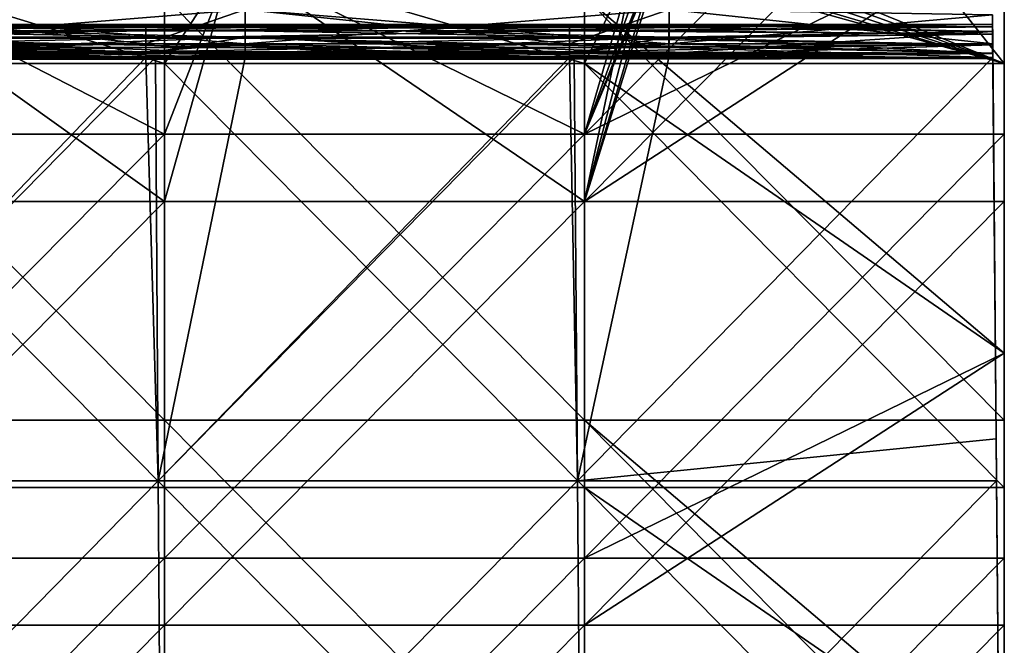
# Model space of a CAD drawing. Header units: millimetres. Extents: x -125 to 125, y -5 to 106.
# Tile 538 of 581: x 96 to 125, y 22 to 40. Entities that reach past the tile are written whole.
import ezdxf

# ---------------------------------------------------------------- set-up
doc = ezdxf.new("R2010")
doc.units = ezdxf.units.MM
doc.header["$LTSCALE"] = 65.185185
for name, color, linetype in [('260', 7, 'CONTINUOUS'), ('261', 7, 'CONTINUOUS'), ('262', 7, 'CONTINUOUS'), ('263', 7, 'CONTINUOUS'), ('264', 7, 'CONTINUOUS'), ('266', 7, 'CONTINUOUS'), ('267', 7, 'CONTINUOUS'), ('268', 7, 'CONTINUOUS'), ('322', 7, 'CONTINUOUS'), ('323', 7, 'CONTINUOUS'), ('324', 7, 'CONTINUOUS'), ('596', 7, 'CONTINUOUS'), ('611', 7, 'CONTINUOUS'), ('625', 7, 'CONTINUOUS'), ('626', 7, 'CONTINUOUS'), ('639', 7, 'CONTINUOUS')]:
    doc.layers.add(name, color=color, linetype=linetype)

msp = doc.modelspace()

# ---------------------------------------------------------------- linework, layer by layer
at = {"layer": '260', "linetype": 'CONTINUOUS'}
for points in [[(99.727, 39.116, -124.659), (87.338, 26.514, -124.769), (89.786, 39.116, -124.659), (99.727, 39.116, -124.659)], [(99.815, 26.514, -124.769), (87.338, 26.514, -124.769), (99.727, 39.116, -124.659), (99.815, 26.514, -124.769)], [(102.402, 39.116, -124.659), (99.815, 26.514, -124.769), (99.727, 39.116, -124.659), (102.402, 39.116, -124.659)], [(112.193, 39.116, -124.659), (99.815, 26.514, -124.769), (102.402, 39.116, -124.659), (112.193, 39.116, -124.659)], [(112.292, 26.514, -124.769), (99.815, 26.514, -124.769), (112.193, 39.116, -124.659), (112.292, 26.514, -124.769)], [(115.017, 39.116, -124.659), (112.292, 26.514, -124.769), (112.193, 39.116, -124.659), (115.017, 39.116, -124.659)], [(124.659, 39.116, -124.659), (112.292, 26.514, -124.769), (115.017, 39.116, -124.659), (124.659, 39.116, -124.659)], [(124.758, 27.769, -124.758), (112.292, 26.514, -124.769), (124.659, 39.116, -124.659), (124.758, 27.769, -124.758)], [(124.769, 26.514, -124.769), (112.292, 26.514, -124.769), (124.758, 27.769, -124.758), (124.769, 26.514, -124.769)], [(87.338, 26.514, -124.769), (99.815, 26.514, -124.769), (87.415, 13.899, -124.879), (87.338, 26.514, -124.769)], [(99.815, 26.514, -124.769), (99.903, 13.899, -124.879), (87.415, 13.899, -124.879), (99.815, 26.514, -124.769)], [(99.815, 26.514, -124.769), (112.292, 26.514, -124.769), (99.903, 13.899, -124.879), (99.815, 26.514, -124.769)], [(112.292, 26.514, -124.769), (112.391, 13.899, -124.879), (99.903, 13.899, -124.879), (112.292, 26.514, -124.769)], [(112.292, 26.514, -124.769), (124.769, 26.514, -124.769), (112.391, 13.899, -124.879), (112.292, 26.514, -124.769)], [(112.391, 13.899, -124.879), (124.769, 26.514, -124.769), (124.868, 15.154, -124.868), (112.391, 13.899, -124.879)]]:
    msp.add_3dface(points, dxfattribs=at)
at = {"layer": '261', "linetype": 'CONTINUOUS'}
for points in [[(89.787, 40.057, -123.974), (89.788, 40.107, -123.669), (102.403, 40.057, -123.974), (89.787, 40.057, -123.974)], [(102.402, 39.915, -124.248), (89.787, 40.057, -123.974), (102.403, 40.057, -123.974), (102.402, 39.915, -124.248)], [(89.787, 39.915, -124.248), (89.787, 40.057, -123.974), (102.402, 39.915, -124.248), (89.787, 39.915, -124.248)], [(102.402, 39.696, -124.467), (89.787, 39.915, -124.248), (102.402, 39.915, -124.248), (102.402, 39.696, -124.467)], [(89.787, 39.696, -124.467), (89.787, 39.915, -124.248), (102.402, 39.696, -124.467), (89.787, 39.696, -124.467)], [(89.788, 40.107, -123.669), (102.403, 40.107, -123.669), (102.403, 40.057, -123.974), (89.788, 40.107, -123.669)], [(115.017, 39.915, -124.248), (102.402, 39.915, -124.248), (102.403, 40.057, -123.974), (115.017, 39.915, -124.248)], [(115.017, 39.915, -124.248), (115.017, 39.696, -124.467), (102.402, 39.915, -124.248), (115.017, 39.915, -124.248)], [(115.017, 39.696, -124.467), (102.402, 39.696, -124.467), (102.402, 39.915, -124.248), (115.017, 39.696, -124.467)], [(115.018, 40.107, -123.669), (115.018, 40.057, -123.974), (102.403, 40.107, -123.669), (115.018, 40.107, -123.669)], [(102.403, 40.107, -123.669), (115.018, 40.057, -123.974), (102.403, 40.057, -123.974), (102.403, 40.107, -123.669)], [(115.018, 40.057, -123.974), (115.017, 39.915, -124.248), (102.403, 40.057, -123.974), (115.018, 40.057, -123.974)], [(115.018, 40.057, -123.974), (124.651, 40.029, -124.046), (115.017, 39.915, -124.248), (115.018, 40.057, -123.974)], [(124.651, 40.029, -124.046), (124.653, 39.814, -124.366), (115.017, 39.915, -124.248), (124.651, 40.029, -124.046)], [(115.017, 39.915, -124.248), (124.653, 39.814, -124.366), (115.017, 39.696, -124.467), (115.017, 39.915, -124.248)], [(115.018, 40.107, -123.669), (124.651, 40.029, -124.046), (115.018, 40.057, -123.974), (115.018, 40.107, -123.669)], [(124.65, 40.107, -123.669), (124.651, 40.029, -124.046), (115.018, 40.107, -123.669), (124.65, 40.107, -123.669)], [(89.787, 39.421, -124.608), (89.787, 39.696, -124.467), (102.402, 39.421, -124.608), (89.787, 39.421, -124.608)], [(102.402, 39.421, -124.608), (89.787, 39.696, -124.467), (102.402, 39.696, -124.467), (102.402, 39.421, -124.608)], [(115.017, 39.696, -124.467), (115.017, 39.421, -124.608), (102.402, 39.696, -124.467), (115.017, 39.696, -124.467)], [(115.017, 39.421, -124.608), (102.402, 39.421, -124.608), (102.402, 39.696, -124.467), (115.017, 39.421, -124.608)], [(124.653, 39.814, -124.366), (124.655, 39.494, -124.581), (115.017, 39.696, -124.467), (124.653, 39.814, -124.366)], [(115.017, 39.696, -124.467), (124.655, 39.494, -124.581), (115.017, 39.421, -124.608), (115.017, 39.696, -124.467)], [(99.727, 39.116, -124.659), (89.786, 39.116, -124.659), (89.787, 39.421, -124.608), (99.727, 39.116, -124.659)], [(102.402, 39.116, -124.659), (89.787, 39.421, -124.608), (102.402, 39.421, -124.608), (102.402, 39.116, -124.659)], [(102.402, 39.116, -124.659), (99.727, 39.116, -124.659), (89.787, 39.421, -124.608), (102.402, 39.116, -124.659)], [(112.193, 39.116, -124.659), (102.402, 39.116, -124.659), (102.402, 39.421, -124.608), (112.193, 39.116, -124.659)], [(115.017, 39.421, -124.608), (115.017, 39.116, -124.659), (102.402, 39.421, -124.608), (115.017, 39.421, -124.608)], [(115.017, 39.116, -124.659), (112.193, 39.116, -124.659), (102.402, 39.421, -124.608), (115.017, 39.116, -124.659)], [(124.655, 39.494, -124.581), (124.659, 39.116, -124.659), (115.017, 39.421, -124.608), (124.655, 39.494, -124.581)], [(124.659, 39.116, -124.659), (115.017, 39.116, -124.659), (115.017, 39.421, -124.608), (124.659, 39.116, -124.659)]]:
    msp.add_3dface(points, dxfattribs=at)
at = {"layer": '262', "linetype": 'CONTINUOUS'}
for points in [[(124.648, 40.383, -106.148), (124.758, 27.769, -112.282), (124.648, 40.387, -118.708), (124.648, 40.383, -106.148)], [(124.758, 27.769, -112.282), (124.758, 27.769, -124.758), (124.648, 40.387, -118.708), (124.758, 27.769, -112.282)], [(124.648, 40.387, -118.708), (124.758, 27.769, -124.758), (124.655, 39.529, -119.407), (124.648, 40.387, -118.708)], [(124.655, 39.529, 119.407), (124.758, 27.769, 112.282), (124.648, 40.387, 118.708), (124.655, 39.529, 119.407)], [(124.648, 40.387, 118.708), (124.758, 27.769, 112.282), (124.648, 40.383, 106.148), (124.648, 40.387, 118.708)], [(124.758, 27.769, -99.806), (124.758, 27.769, -112.282), (124.648, 40.383, -106.148), (124.758, 27.769, -99.806)], [(124.758, 27.769, -87.33), (124.758, 27.769, -99.806), (124.648, 40.383, -93.66), (124.758, 27.769, -87.33)], [(124.648, 40.383, -93.66), (124.758, 27.769, -99.806), (124.648, 40.383, -106.148), (124.648, 40.383, -93.66)], [(124.758, 27.769, -37.427), (124.758, 27.769, -49.903), (124.648, 40.383, -43.708), (124.758, 27.769, -37.427)], [(124.648, 40.383, -43.708), (124.758, 27.769, -49.903), (124.648, 40.383, -56.196), (124.648, 40.383, -43.708)], [(124.758, 27.769, -24.952), (124.758, 27.769, -37.427), (124.648, 40.383, -31.22), (124.758, 27.769, -24.952)], [(124.648, 40.383, -31.22), (124.758, 27.769, -37.427), (124.648, 40.383, -43.708), (124.648, 40.383, -31.22)], [(124.758, 27.769, -12.476), (124.758, 27.769, -24.952), (124.648, 40.383, -18.732), (124.758, 27.769, -12.476)], [(124.758, 27.769, -74.855), (124.758, 27.769, -87.33), (124.648, 40.383, -81.172), (124.758, 27.769, -74.855)], [(124.648, 40.383, -81.172), (124.758, 27.769, -87.33), (124.648, 40.383, -93.66), (124.648, 40.383, -81.172)], [(124.758, 27.769, -62.379), (124.758, 27.769, -74.855), (124.648, 40.383, -68.684), (124.758, 27.769, -62.379)], [(124.648, 40.383, -68.684), (124.758, 27.769, -74.855), (124.648, 40.383, -81.172), (124.648, 40.383, -68.684)], [(124.758, 27.769, -49.903), (124.758, 27.769, -62.379), (124.648, 40.383, -56.196), (124.758, 27.769, -49.903)], [(124.648, 40.383, -56.196), (124.758, 27.769, -62.379), (124.648, 40.383, -68.684), (124.648, 40.383, -56.196)], [(124.648, 40.383, -18.732), (124.758, 27.769, -24.952), (124.648, 40.383, -31.22), (124.648, 40.383, -18.732)], [(124.758, 27.769, 99.806), (124.758, 27.769, 87.33), (124.648, 40.383, 93.66), (124.758, 27.769, 99.806)], [(124.648, 40.383, 93.66), (124.758, 27.769, 87.33), (124.648, 40.383, 81.172), (124.648, 40.383, 93.66)], [(124.648, 40.383, 81.172), (124.758, 27.769, 74.855), (124.648, 40.383, 68.684), (124.648, 40.383, 81.172)], [(124.758, 27.769, 112.282), (124.758, 27.769, 99.806), (124.648, 40.383, 106.148), (124.758, 27.769, 112.282)], [(124.648, 40.383, 106.148), (124.758, 27.769, 99.806), (124.648, 40.383, 93.66), (124.648, 40.383, 106.148)], [(124.758, 27.769, 74.855), (124.758, 27.769, 62.379), (124.648, 40.383, 68.684), (124.758, 27.769, 74.855)], [(124.648, 40.383, 56.196), (124.758, 27.769, 49.903), (124.648, 40.383, 43.708), (124.648, 40.383, 56.196)], [(124.758, 27.769, 24.952), (124.758, 27.769, 12.476), (124.648, 40.383, 18.732), (124.758, 27.769, 24.952)], [(124.648, 40.383, 18.732), (124.758, 27.769, 12.476), (124.648, 40.383, 6.244), (124.648, 40.383, 18.732)], [(124.758, 27.769, 37.427), (124.758, 27.769, 24.952), (124.648, 40.383, 31.22), (124.758, 27.769, 37.427)], [(124.758, 27.769, 62.379), (124.758, 27.769, 49.903), (124.648, 40.383, 56.196), (124.758, 27.769, 62.379)], [(124.648, 40.383, 43.708), (124.758, 27.769, 37.427), (124.648, 40.383, 31.22), (124.648, 40.383, 43.708)], [(124.758, 27.769, 49.903), (124.758, 27.769, 37.427), (124.648, 40.383, 43.708), (124.758, 27.769, 49.903)], [(124.648, 40.383, 31.22), (124.758, 27.769, 24.952), (124.648, 40.383, 18.732), (124.648, 40.383, 31.22)], [(124.758, 27.769), (124.758, 27.769, -12.476), (124.648, 40.383, -6.244), (124.758, 27.769)], [(124.648, 40.383, -6.244), (124.758, 27.769, -12.476), (124.648, 40.383, -18.732), (124.648, 40.383, -6.244)], [(124.758, 27.769, 12.476), (124.758, 27.769), (124.648, 40.383, 6.244), (124.758, 27.769, 12.476)], [(124.758, 27.769, 87.33), (124.758, 27.769, 74.855), (124.648, 40.383, 81.172), (124.758, 27.769, 87.33)], [(124.648, 40.383, 6.244), (124.758, 27.769), (124.648, 40.383, -6.244), (124.648, 40.383, 6.244)], [(124.648, 40.383, 68.684), (124.758, 27.769, 62.379), (124.648, 40.383, 56.196), (124.648, 40.383, 68.684)], [(124.758, 27.769, -124.758), (124.651, 40.029, -124.046), (124.65, 40.107, -123.669), (124.758, 27.769, -124.758)], [(124.758, 27.769, -124.758), (124.65, 40.107, -123.669), (124.652, 39.894, -122.173), (124.758, 27.769, -124.758)], [(124.651, 40.029, 124.046), (124.758, 27.769, 112.282), (124.65, 40.107, 123.669), (124.651, 40.029, 124.046)], [(124.65, 40.107, 123.669), (124.758, 27.769, 112.282), (124.652, 39.894, 122.173), (124.65, 40.107, 123.669)], [(124.758, 27.769, -124.758), (124.653, 39.814, -124.366), (124.651, 40.029, -124.046), (124.758, 27.769, -124.758)], [(124.653, 39.814, 124.366), (124.758, 27.769, 112.282), (124.651, 40.029, 124.046), (124.653, 39.814, 124.366)], [(124.658, 39.243, -120.809), (124.758, 27.769, -124.758), (124.652, 39.894, -122.173), (124.658, 39.243, -120.809)], [(124.652, 39.894, 122.173), (124.758, 27.769, 112.282), (124.658, 39.243, 120.809), (124.652, 39.894, 122.173)], [(124.758, 27.769, -124.758), (124.655, 39.494, -124.581), (124.653, 39.814, -124.366), (124.758, 27.769, -124.758)], [(124.655, 39.494, 124.581), (124.758, 27.769, 112.282), (124.653, 39.814, 124.366), (124.655, 39.494, 124.581)], [(124.655, 39.529, -119.407), (124.758, 27.769, -124.758), (124.658, 39.245, -119.683), (124.655, 39.529, -119.407)], [(124.658, 39.245, 119.683), (124.758, 27.769, 112.282), (124.655, 39.529, 119.407), (124.658, 39.245, 119.683)], [(124.758, 27.769, -124.758), (124.659, 39.116, -124.659), (124.655, 39.494, -124.581), (124.758, 27.769, -124.758)], [(124.659, 39.116, 124.659), (124.758, 27.769, 112.282), (124.655, 39.494, 124.581), (124.659, 39.116, 124.659)], [(124.658, 39.245, -119.683), (124.758, 27.769, -124.758), (124.659, 39.09, -120.048), (124.658, 39.245, -119.683)], [(124.659, 39.09, 120.048), (124.758, 27.769, 112.282), (124.658, 39.245, 119.683), (124.659, 39.09, 120.048)], [(124.659, 39.09, -120.444), (124.758, 27.769, -124.758), (124.658, 39.243, -120.809), (124.659, 39.09, -120.444)], [(124.658, 39.243, 120.809), (124.758, 27.769, 112.282), (124.659, 39.09, 120.444), (124.658, 39.243, 120.809)], [(124.758, 27.769, 124.758), (124.758, 27.769, 112.282), (124.659, 39.116, 124.659), (124.758, 27.769, 124.758)], [(124.659, 39.09, -120.048), (124.758, 27.769, -124.758), (124.659, 39.09, -120.444), (124.659, 39.09, -120.048)], [(124.659, 39.09, 120.444), (124.758, 27.769, 112.282), (124.659, 39.09, 120.048), (124.659, 39.09, 120.444)], [(124.758, 27.769, -112.282), (124.758, 27.769, -99.806), (124.868, 15.154, -99.894), (124.758, 27.769, -112.282)], [(124.758, 27.769, -112.282), (124.868, 15.154, -99.894), (124.868, 15.154, -112.381), (124.758, 27.769, -112.282)], [(124.758, 27.769, -99.806), (124.758, 27.769, -87.33), (124.868, 15.154, -87.407), (124.758, 27.769, -99.806)], [(124.758, 27.769, -124.758), (124.758, 27.769, -112.282), (124.868, 15.154, -112.381), (124.758, 27.769, -124.758)], [(124.758, 27.769, -99.806), (124.868, 15.154, -87.407), (124.868, 15.154, -99.894), (124.758, 27.769, -99.806)], [(124.758, 27.769, -62.379), (124.868, 15.154, -49.947), (124.868, 15.154, -62.434), (124.758, 27.769, -62.379)], [(124.758, 27.769, -49.903), (124.758, 27.769, -37.427), (124.868, 15.154, -37.46), (124.758, 27.769, -49.903)], [(124.758, 27.769, -49.903), (124.868, 15.154, -37.46), (124.868, 15.154, -49.947), (124.758, 27.769, -49.903)], [(124.758, 27.769, -37.427), (124.758, 27.769, -24.952), (124.868, 15.154, -24.974), (124.758, 27.769, -37.427)], [(124.758, 27.769, -37.427), (124.868, 15.154, -24.974), (124.868, 15.154, -37.46), (124.758, 27.769, -37.427)], [(124.758, 27.769, -24.952), (124.758, 27.769, -12.476), (124.868, 15.154, -12.487), (124.758, 27.769, -24.952)], [(124.758, 27.769, -87.33), (124.758, 27.769, -74.855), (124.868, 15.154, -74.921), (124.758, 27.769, -87.33)], [(124.758, 27.769, -87.33), (124.868, 15.154, -74.921), (124.868, 15.154, -87.407), (124.758, 27.769, -87.33)], [(124.758, 27.769, -74.855), (124.758, 27.769, -62.379), (124.868, 15.154, -62.434), (124.758, 27.769, -74.855)], [(124.758, 27.769, -74.855), (124.868, 15.154, -62.434), (124.868, 15.154, -74.921), (124.758, 27.769, -74.855)], [(124.758, 27.769, -62.379), (124.758, 27.769, -49.903), (124.868, 15.154, -49.947), (124.758, 27.769, -62.379)], [(124.769, 26.514, -124.769), (124.758, 27.769, -124.758), (124.868, 15.154, -112.381), (124.769, 26.514, -124.769)], [(124.758, 27.769, 112.282), (124.868, 15.154, 112.381), (124.868, 15.154, 99.894), (124.758, 27.769, 112.282)], [(124.868, 15.154, 112.381), (124.758, 27.769, 124.758), (124.769, 26.514, 124.769), (124.868, 15.154, 112.381)], [(124.758, 27.769, 112.282), (124.758, 27.769, 124.758), (124.868, 15.154, 112.381), (124.758, 27.769, 112.282)], [(124.758, 27.769, 74.855), (124.868, 15.154, 74.921), (124.868, 15.154, 62.434), (124.758, 27.769, 74.855)], [(124.758, 27.769, 87.33), (124.758, 27.769, 99.806), (124.868, 15.154, 87.407), (124.758, 27.769, 87.33)], [(124.758, 27.769, 87.33), (124.868, 15.154, 87.407), (124.868, 15.154, 74.921), (124.758, 27.769, 87.33)], [(124.758, 27.769, 99.806), (124.758, 27.769, 112.282), (124.868, 15.154, 99.894), (124.758, 27.769, 99.806)], [(124.758, 27.769, 99.806), (124.868, 15.154, 99.894), (124.868, 15.154, 87.407), (124.758, 27.769, 99.806)], [(124.758, 27.769, 74.855), (124.758, 27.769, 87.33), (124.868, 15.154, 74.921), (124.758, 27.769, 74.855)], [(124.758, 27.769, 62.379), (124.758, 27.769, 74.855), (124.868, 15.154, 62.434), (124.758, 27.769, 62.379)], [(124.758, 27.769, 49.903), (124.868, 15.154, 49.947), (124.868, 15.154, 37.46), (124.758, 27.769, 49.903)], [(124.758, 27.769, 49.903), (124.758, 27.769, 62.379), (124.868, 15.154, 49.947), (124.758, 27.769, 49.903)], [(124.758, 27.769), (124.868, 15.154), (124.868, 15.154, -12.487), (124.758, 27.769)], [(124.758, 27.769, 12.476), (124.758, 27.769, 24.952), (124.868, 15.154, 12.487), (124.758, 27.769, 12.476)], [(124.758, 27.769, 12.476), (124.868, 15.154, 12.487), (124.868, 15.154), (124.758, 27.769, 12.476)], [(124.758, 27.769, 24.952), (124.758, 27.769, 37.427), (124.868, 15.154, 24.974), (124.758, 27.769, 24.952)], [(124.758, 27.769, 37.427), (124.868, 15.154, 37.46), (124.868, 15.154, 24.974), (124.758, 27.769, 37.427)], [(124.758, 27.769, 37.427), (124.758, 27.769, 49.903), (124.868, 15.154, 37.46), (124.758, 27.769, 37.427)], [(124.758, 27.769, 24.952), (124.868, 15.154, 24.974), (124.868, 15.154, 12.487), (124.758, 27.769, 24.952)], [(124.758, 27.769, -12.476), (124.758, 27.769), (124.868, 15.154, -12.487), (124.758, 27.769, -12.476)], [(124.758, 27.769, -24.952), (124.868, 15.154, -12.487), (124.868, 15.154, -24.974), (124.758, 27.769, -24.952)], [(124.758, 27.769), (124.758, 27.769, 12.476), (124.868, 15.154), (124.758, 27.769)], [(124.758, 27.769, 62.379), (124.868, 15.154, 62.434), (124.868, 15.154, 49.947), (124.758, 27.769, 62.379)], [(124.868, 15.154, 124.868), (124.868, 15.154, 112.381), (124.769, 26.514, 124.769), (124.868, 15.154, 124.868)], [(124.868, 15.154, -124.868), (124.769, 26.514, -124.769), (124.868, 15.154, -112.381), (124.868, 15.154, -124.868)]]:
    msp.add_3dface(points, dxfattribs=at)
at = {"layer": '263', "linetype": 'CONTINUOUS'}
for points in [[(87.261, 39.116, 124.659), (87.338, 26.514, 124.769), (99.441, 39.116, 124.659), (87.261, 39.116, 124.659)], [(87.338, 26.514, 124.769), (99.815, 26.514, 124.769), (99.441, 39.116, 124.659), (87.338, 26.514, 124.769)], [(99.441, 39.116, 124.659), (99.815, 26.514, 124.769), (99.727, 39.116, 124.659), (99.441, 39.116, 124.659)], [(99.727, 39.116, 124.659), (99.815, 26.514, 124.769), (112.056, 39.116, 124.659), (99.727, 39.116, 124.659)], [(99.815, 26.514, 124.769), (112.292, 26.514, 124.769), (112.056, 39.116, 124.659), (99.815, 26.514, 124.769)], [(112.056, 39.116, 124.659), (112.292, 26.514, 124.769), (112.193, 39.116, 124.659), (112.056, 39.116, 124.659)], [(112.292, 26.514, 124.769), (124.659, 39.116, 124.659), (112.193, 39.116, 124.659), (112.292, 26.514, 124.769)], [(124.659, 39.116, 124.659), (112.292, 26.514, 124.769), (124.758, 27.769, 124.758), (124.659, 39.116, 124.659)], [(124.769, 26.514, 124.769), (124.758, 27.769, 124.758), (112.292, 26.514, 124.769), (124.769, 26.514, 124.769)], [(99.815, 26.514, 124.769), (87.338, 26.514, 124.769), (87.415, 13.899, 124.879), (99.815, 26.514, 124.769)], [(99.815, 26.514, 124.769), (87.415, 13.899, 124.879), (99.903, 13.899, 124.879), (99.815, 26.514, 124.769)], [(112.292, 26.514, 124.769), (99.815, 26.514, 124.769), (99.903, 13.899, 124.879), (112.292, 26.514, 124.769)], [(112.292, 26.514, 124.769), (99.903, 13.899, 124.879), (112.391, 13.899, 124.879), (112.292, 26.514, 124.769)], [(124.769, 26.514, 124.769), (112.292, 26.514, 124.769), (112.391, 13.899, 124.879), (124.769, 26.514, 124.769)], [(124.868, 15.154, 124.868), (124.769, 26.514, 124.769), (112.391, 13.899, 124.879), (124.868, 15.154, 124.868)]]:
    msp.add_3dface(points, dxfattribs=at)
at = {"layer": '264', "linetype": 'CONTINUOUS'}
for points in [[(99.441, 40.107, 123.669), (89.788, 40.107, 123.669), (86.826, 40.057, 123.974), (99.441, 40.107, 123.669)], [(99.441, 40.057, 123.974), (99.441, 40.107, 123.669), (86.826, 40.057, 123.974), (99.441, 40.057, 123.974)], [(86.826, 39.915, 124.248), (99.441, 40.057, 123.974), (86.826, 40.057, 123.974), (86.826, 39.915, 124.248)], [(99.441, 39.915, 124.248), (99.441, 40.057, 123.974), (86.826, 39.915, 124.248), (99.441, 39.915, 124.248)], [(86.826, 39.696, 124.467), (99.441, 39.915, 124.248), (86.826, 39.915, 124.248), (86.826, 39.696, 124.467)], [(99.441, 39.696, 124.467), (99.441, 39.915, 124.248), (86.826, 39.696, 124.467), (99.441, 39.696, 124.467)], [(99.441, 40.057, 123.974), (102.403, 40.107, 123.669), (99.441, 40.107, 123.669), (99.441, 40.057, 123.974)], [(112.056, 40.107, 123.669), (102.403, 40.107, 123.669), (99.441, 40.057, 123.974), (112.056, 40.107, 123.669)], [(112.056, 40.057, 123.974), (112.056, 40.107, 123.669), (99.441, 40.057, 123.974), (112.056, 40.057, 123.974)], [(99.441, 39.915, 124.248), (112.056, 40.057, 123.974), (99.441, 40.057, 123.974), (99.441, 39.915, 124.248)], [(112.056, 39.915, 124.248), (112.056, 40.057, 123.974), (99.441, 39.915, 124.248), (112.056, 39.915, 124.248)], [(99.441, 39.696, 124.467), (112.056, 39.915, 124.248), (99.441, 39.915, 124.248), (99.441, 39.696, 124.467)], [(112.056, 39.696, 124.467), (112.056, 39.915, 124.248), (99.441, 39.696, 124.467), (112.056, 39.696, 124.467)], [(112.056, 40.057, 123.974), (124.65, 40.107, 123.669), (115.018, 40.107, 123.669), (112.056, 40.057, 123.974)], [(124.651, 40.029, 124.046), (124.65, 40.107, 123.669), (112.056, 40.057, 123.974), (124.651, 40.029, 124.046)], [(112.056, 40.107, 123.669), (112.056, 40.057, 123.974), (115.018, 40.107, 123.669), (112.056, 40.107, 123.669)], [(112.056, 39.915, 124.248), (124.651, 40.029, 124.046), (112.056, 40.057, 123.974), (112.056, 39.915, 124.248)], [(124.653, 39.814, 124.366), (124.651, 40.029, 124.046), (112.056, 39.915, 124.248), (124.653, 39.814, 124.366)], [(112.056, 39.696, 124.467), (124.653, 39.814, 124.366), (112.056, 39.915, 124.248), (112.056, 39.696, 124.467)], [(86.826, 39.421, 124.608), (99.441, 39.696, 124.467), (86.826, 39.696, 124.467), (86.826, 39.421, 124.608)], [(99.441, 39.421, 124.608), (99.441, 39.696, 124.467), (86.826, 39.421, 124.608), (99.441, 39.421, 124.608)], [(99.441, 39.421, 124.608), (112.056, 39.696, 124.467), (99.441, 39.696, 124.467), (99.441, 39.421, 124.608)], [(112.056, 39.421, 124.608), (112.056, 39.696, 124.467), (99.441, 39.421, 124.608), (112.056, 39.421, 124.608)], [(124.655, 39.494, 124.581), (124.653, 39.814, 124.366), (112.056, 39.696, 124.467), (124.655, 39.494, 124.581)], [(112.056, 39.421, 124.608), (124.655, 39.494, 124.581), (112.056, 39.696, 124.467), (112.056, 39.421, 124.608)], [(86.826, 39.116, 124.659), (87.261, 39.116, 124.659), (99.441, 39.421, 124.608), (86.826, 39.116, 124.659)], [(86.826, 39.116, 124.659), (99.441, 39.421, 124.608), (86.826, 39.421, 124.608), (86.826, 39.116, 124.659)], [(87.261, 39.116, 124.659), (99.441, 39.116, 124.659), (99.441, 39.421, 124.608), (87.261, 39.116, 124.659)], [(99.441, 39.116, 124.659), (99.727, 39.116, 124.659), (112.056, 39.421, 124.608), (99.441, 39.116, 124.659)], [(99.441, 39.116, 124.659), (112.056, 39.421, 124.608), (99.441, 39.421, 124.608), (99.441, 39.116, 124.659)], [(99.727, 39.116, 124.659), (112.056, 39.116, 124.659), (112.056, 39.421, 124.608), (99.727, 39.116, 124.659)], [(112.056, 39.116, 124.659), (124.655, 39.494, 124.581), (112.056, 39.421, 124.608), (112.056, 39.116, 124.659)], [(124.655, 39.494, 124.581), (112.056, 39.116, 124.659), (112.193, 39.116, 124.659), (124.655, 39.494, 124.581)], [(124.659, 39.116, 124.659), (124.655, 39.494, 124.581), (112.193, 39.116, 124.659), (124.659, 39.116, 124.659)]]:
    msp.add_3dface(points, dxfattribs=at)
at = {"layer": '266', "linetype": 'CONTINUOUS'}
for points in [[(102.403, 40.107, -123.669), (89.788, 40.107, -123.669), (89.788, 40.015, -122.663), (102.403, 40.107, -123.669)], [(102.403, 40.107, -123.669), (89.788, 40.015, -122.663), (102.403, 40.015, -122.663), (102.403, 40.107, -123.669)], [(89.788, 40.015, -122.663), (89.788, 39.723, -121.697), (102.403, 40.015, -122.663), (89.788, 40.015, -122.663)], [(102.403, 40.015, -122.663), (89.788, 39.723, -121.697), (102.403, 39.723, -121.697), (102.403, 40.015, -122.663)], [(115.018, 40.107, -123.669), (102.403, 40.107, -123.669), (102.403, 40.015, -122.663), (115.018, 40.107, -123.669)], [(115.018, 40.107, -123.669), (102.403, 40.015, -122.663), (115.018, 40.015, -122.663), (115.018, 40.107, -123.669)], [(102.403, 40.015, -122.663), (102.403, 39.723, -121.697), (115.018, 40.015, -122.663), (102.403, 40.015, -122.663)], [(115.018, 40.015, -122.663), (102.403, 39.723, -121.697), (115.018, 39.723, -121.697), (115.018, 40.015, -122.663)], [(124.65, 40.107, -123.669), (115.018, 40.107, -123.669), (115.018, 40.015, -122.663), (124.65, 40.107, -123.669)], [(124.652, 39.894, -122.173), (124.65, 40.107, -123.669), (115.018, 40.015, -122.663), (124.652, 39.894, -122.173)], [(124.652, 39.894, -122.173), (115.018, 40.015, -122.663), (115.018, 39.723, -121.697), (124.652, 39.894, -122.173)], [(124.652, 39.894, -122.173), (115.018, 39.723, -121.697), (115.018, 39.243, -120.809), (124.652, 39.894, -122.173)], [(124.658, 39.243, -120.809), (124.652, 39.894, -122.173), (115.018, 39.243, -120.809), (124.658, 39.243, -120.809)], [(89.788, 39.723, -121.697), (89.788, 39.243, -120.809), (102.403, 39.723, -121.697), (89.788, 39.723, -121.697)], [(102.403, 39.723, -121.697), (89.788, 39.243, -120.809), (99.441, 39.243, -120.809), (102.403, 39.723, -121.697)], [(102.403, 39.243, -120.809), (102.403, 39.723, -121.697), (99.441, 39.243, -120.809), (102.403, 39.243, -120.809)], [(102.403, 39.723, -121.697), (102.403, 39.243, -120.809), (115.018, 39.723, -121.697), (102.403, 39.723, -121.697)], [(115.018, 39.723, -121.697), (102.403, 39.243, -120.809), (112.056, 39.243, -120.809), (115.018, 39.723, -121.697)], [(115.018, 39.243, -120.809), (115.018, 39.723, -121.697), (112.056, 39.243, -120.809), (115.018, 39.243, -120.809)]]:
    msp.add_3dface(points, dxfattribs=at)
at = {"layer": '267', "linetype": 'CONTINUOUS'}
for points in [[(89.79, 39.529, -119.407), (99.441, 39.292, -119.619), (86.826, 39.529, -119.407), (89.79, 39.529, -119.407)], [(86.826, 39.529, -119.407), (99.441, 39.292, -119.619), (86.826, 39.292, -119.619), (86.826, 39.529, -119.407)], [(99.441, 39.292, -119.619), (99.441, 39.135, -119.895), (86.826, 39.292, -119.619), (99.441, 39.292, -119.619)], [(86.826, 39.292, -119.619), (99.441, 39.135, -119.895), (86.826, 39.135, -119.895), (86.826, 39.292, -119.619)], [(99.441, 39.529, -119.407), (99.441, 39.292, -119.619), (89.79, 39.529, -119.407), (99.441, 39.529, -119.407)], [(99.441, 39.529, -119.407), (112.056, 39.292, -119.619), (99.441, 39.292, -119.619), (99.441, 39.529, -119.407)], [(102.405, 39.529, -119.407), (112.056, 39.292, -119.619), (99.441, 39.529, -119.407), (102.405, 39.529, -119.407)], [(99.441, 39.292, -119.619), (112.056, 39.135, -119.895), (99.441, 39.135, -119.895), (99.441, 39.292, -119.619)], [(112.056, 39.292, -119.619), (112.056, 39.135, -119.895), (99.441, 39.292, -119.619), (112.056, 39.292, -119.619)], [(112.056, 39.529, -119.407), (112.056, 39.292, -119.619), (102.405, 39.529, -119.407), (112.056, 39.529, -119.407)], [(115.02, 39.529, -119.407), (124.658, 39.245, -119.683), (112.056, 39.529, -119.407), (115.02, 39.529, -119.407)], [(112.056, 39.529, -119.407), (124.658, 39.245, -119.683), (112.056, 39.292, -119.619), (112.056, 39.529, -119.407)], [(112.056, 39.292, -119.619), (124.658, 39.245, -119.683), (112.056, 39.135, -119.895), (112.056, 39.292, -119.619)], [(124.655, 39.529, -119.407), (124.658, 39.245, -119.683), (115.02, 39.529, -119.407), (124.655, 39.529, -119.407)], [(99.441, 39.109, -120.521), (99.441, 39.243, -120.809), (86.826, 39.109, -120.521), (99.441, 39.109, -120.521)], [(99.441, 39.243, -120.809), (89.788, 39.243, -120.809), (86.826, 39.109, -120.521), (99.441, 39.243, -120.809)], [(86.826, 39.135, -119.895), (99.441, 39.071, -120.206), (86.826, 39.071, -120.206), (86.826, 39.135, -119.895)], [(99.441, 39.135, -119.895), (99.441, 39.071, -120.206), (86.826, 39.135, -119.895), (99.441, 39.135, -119.895)], [(86.826, 39.071, -120.206), (99.441, 39.109, -120.521), (86.826, 39.109, -120.521), (86.826, 39.071, -120.206)], [(99.441, 39.071, -120.206), (99.441, 39.109, -120.521), (86.826, 39.071, -120.206), (99.441, 39.071, -120.206)], [(112.056, 39.109, -120.521), (112.056, 39.243, -120.809), (99.441, 39.109, -120.521), (112.056, 39.109, -120.521)], [(112.056, 39.243, -120.809), (102.403, 39.243, -120.809), (99.441, 39.109, -120.521), (112.056, 39.243, -120.809)], [(102.403, 39.243, -120.809), (99.441, 39.243, -120.809), (99.441, 39.109, -120.521), (102.403, 39.243, -120.809)], [(99.441, 39.135, -119.895), (112.056, 39.071, -120.206), (99.441, 39.071, -120.206), (99.441, 39.135, -119.895)], [(112.056, 39.135, -119.895), (112.056, 39.071, -120.206), (99.441, 39.135, -119.895), (112.056, 39.135, -119.895)], [(99.441, 39.071, -120.206), (112.056, 39.109, -120.521), (99.441, 39.109, -120.521), (99.441, 39.071, -120.206)], [(112.056, 39.071, -120.206), (112.056, 39.109, -120.521), (99.441, 39.071, -120.206), (112.056, 39.071, -120.206)], [(124.658, 39.245, -119.683), (124.659, 39.09, -120.048), (112.056, 39.135, -119.895), (124.658, 39.245, -119.683)], [(124.658, 39.243, -120.809), (115.018, 39.243, -120.809), (112.056, 39.109, -120.521), (124.658, 39.243, -120.809)], [(124.659, 39.09, -120.444), (124.658, 39.243, -120.809), (112.056, 39.109, -120.521), (124.659, 39.09, -120.444)], [(115.018, 39.243, -120.809), (112.056, 39.243, -120.809), (112.056, 39.109, -120.521), (115.018, 39.243, -120.809)], [(112.056, 39.135, -119.895), (124.659, 39.09, -120.048), (112.056, 39.071, -120.206), (112.056, 39.135, -119.895)], [(112.056, 39.071, -120.206), (124.659, 39.09, -120.444), (112.056, 39.109, -120.521), (112.056, 39.071, -120.206)], [(124.659, 39.09, -120.048), (124.659, 39.09, -120.444), (112.056, 39.071, -120.206), (124.659, 39.09, -120.048)]]:
    msp.add_3dface(points, dxfattribs=at)
at = {"layer": '268', "linetype": 'CONTINUOUS'}
for points in [[(102.405, 39.529, -119.407), (99.441, 39.529, -119.407), (89.79, 40.545, -118.539), (102.405, 39.529, -119.407)], [(102.405, 40.545, -118.539), (102.405, 39.529, -119.407), (89.79, 40.545, -118.539), (102.405, 40.545, -118.539)], [(99.441, 39.529, -119.407), (89.79, 39.529, -119.407), (89.79, 40.545, -118.539), (99.441, 39.529, -119.407)], [(115.02, 39.529, -119.407), (112.056, 39.529, -119.407), (102.405, 40.545, -118.539), (115.02, 39.529, -119.407)], [(115.02, 40.545, -118.539), (115.02, 39.529, -119.407), (102.405, 40.545, -118.539), (115.02, 40.545, -118.539)], [(112.056, 39.529, -119.407), (102.405, 39.529, -119.407), (102.405, 40.545, -118.539), (112.056, 39.529, -119.407)], [(124.648, 40.387, -118.708), (124.655, 39.529, -119.407), (115.02, 40.545, -118.539), (124.648, 40.387, -118.708)], [(124.655, 39.529, -119.407), (115.02, 39.529, -119.407), (115.02, 40.545, -118.539), (124.655, 39.529, -119.407)]]:
    msp.add_3dface(points, dxfattribs=at)
at = {"layer": '322', "linetype": 'CONTINUOUS'}
for points in [[(99.441, 39.529, 119.407), (102.405, 40.545, 118.539), (89.79, 39.529, 119.407), (99.441, 39.529, 119.407)], [(89.79, 39.529, 119.407), (102.405, 40.545, 118.539), (89.79, 40.545, 118.539), (89.79, 39.529, 119.407)], [(102.405, 39.529, 119.407), (102.405, 40.545, 118.539), (99.441, 39.529, 119.407), (102.405, 39.529, 119.407)], [(112.056, 39.529, 119.407), (115.02, 40.545, 118.539), (102.405, 39.529, 119.407), (112.056, 39.529, 119.407)], [(102.405, 39.529, 119.407), (115.02, 40.545, 118.539), (102.405, 40.545, 118.539), (102.405, 39.529, 119.407)], [(115.02, 39.529, 119.407), (115.02, 40.545, 118.539), (112.056, 39.529, 119.407), (115.02, 39.529, 119.407)], [(115.02, 39.529, 119.407), (124.648, 40.387, 118.708), (115.02, 40.545, 118.539), (115.02, 39.529, 119.407)], [(124.655, 39.529, 119.407), (124.648, 40.387, 118.708), (115.02, 39.529, 119.407), (124.655, 39.529, 119.407)]]:
    msp.add_3dface(points, dxfattribs=at)
at = {"layer": '323', "linetype": 'CONTINUOUS'}
for points in [[(99.441, 39.529, 119.407), (89.79, 39.529, 119.407), (86.826, 39.292, 119.619), (99.441, 39.529, 119.407)], [(99.441, 39.292, 119.619), (99.441, 39.529, 119.407), (86.826, 39.292, 119.619), (99.441, 39.292, 119.619)], [(86.826, 39.135, 119.895), (99.441, 39.292, 119.619), (86.826, 39.292, 119.619), (86.826, 39.135, 119.895)], [(99.441, 39.135, 119.895), (99.441, 39.292, 119.619), (86.826, 39.135, 119.895), (99.441, 39.135, 119.895)], [(112.056, 39.529, 119.407), (102.405, 39.529, 119.407), (99.441, 39.292, 119.619), (112.056, 39.529, 119.407)], [(112.056, 39.292, 119.619), (112.056, 39.529, 119.407), (99.441, 39.292, 119.619), (112.056, 39.292, 119.619)], [(102.405, 39.529, 119.407), (99.441, 39.529, 119.407), (99.441, 39.292, 119.619), (102.405, 39.529, 119.407)], [(99.441, 39.135, 119.895), (112.056, 39.292, 119.619), (99.441, 39.292, 119.619), (99.441, 39.135, 119.895)], [(112.056, 39.135, 119.895), (112.056, 39.292, 119.619), (99.441, 39.135, 119.895), (112.056, 39.135, 119.895)], [(124.655, 39.529, 119.407), (115.02, 39.529, 119.407), (112.056, 39.292, 119.619), (124.655, 39.529, 119.407)], [(124.658, 39.245, 119.683), (124.655, 39.529, 119.407), (112.056, 39.292, 119.619), (124.658, 39.245, 119.683)], [(115.02, 39.529, 119.407), (112.056, 39.529, 119.407), (112.056, 39.292, 119.619), (115.02, 39.529, 119.407)], [(112.056, 39.135, 119.895), (124.658, 39.245, 119.683), (112.056, 39.292, 119.619), (112.056, 39.135, 119.895)], [(86.826, 39.243, 120.809), (99.441, 39.109, 120.521), (86.826, 39.109, 120.521), (86.826, 39.243, 120.809)], [(89.788, 39.243, 120.809), (99.441, 39.109, 120.521), (86.826, 39.243, 120.809), (89.788, 39.243, 120.809)], [(86.826, 39.071, 120.206), (99.441, 39.135, 119.895), (86.826, 39.135, 119.895), (86.826, 39.071, 120.206)], [(99.441, 39.071, 120.206), (99.441, 39.135, 119.895), (86.826, 39.071, 120.206), (99.441, 39.071, 120.206)], [(86.826, 39.109, 120.521), (99.441, 39.071, 120.206), (86.826, 39.071, 120.206), (86.826, 39.109, 120.521)], [(99.441, 39.109, 120.521), (99.441, 39.071, 120.206), (86.826, 39.109, 120.521), (99.441, 39.109, 120.521)], [(99.441, 39.243, 120.809), (99.441, 39.109, 120.521), (89.788, 39.243, 120.809), (99.441, 39.243, 120.809)], [(99.441, 39.243, 120.809), (112.056, 39.109, 120.521), (99.441, 39.109, 120.521), (99.441, 39.243, 120.809)], [(102.403, 39.243, 120.809), (112.056, 39.109, 120.521), (99.441, 39.243, 120.809), (102.403, 39.243, 120.809)], [(99.441, 39.071, 120.206), (112.056, 39.135, 119.895), (99.441, 39.135, 119.895), (99.441, 39.071, 120.206)], [(112.056, 39.071, 120.206), (112.056, 39.135, 119.895), (99.441, 39.071, 120.206), (112.056, 39.071, 120.206)], [(112.056, 39.109, 120.521), (112.056, 39.071, 120.206), (99.441, 39.109, 120.521), (112.056, 39.109, 120.521)], [(99.441, 39.109, 120.521), (112.056, 39.071, 120.206), (99.441, 39.071, 120.206), (99.441, 39.109, 120.521)], [(112.056, 39.243, 120.809), (112.056, 39.109, 120.521), (102.403, 39.243, 120.809), (112.056, 39.243, 120.809)], [(124.659, 39.09, 120.048), (124.658, 39.245, 119.683), (112.056, 39.135, 119.895), (124.659, 39.09, 120.048)], [(115.018, 39.243, 120.809), (124.659, 39.09, 120.444), (112.056, 39.243, 120.809), (115.018, 39.243, 120.809)], [(112.056, 39.243, 120.809), (124.659, 39.09, 120.444), (112.056, 39.109, 120.521), (112.056, 39.243, 120.809)], [(112.056, 39.071, 120.206), (124.659, 39.09, 120.048), (112.056, 39.135, 119.895), (112.056, 39.071, 120.206)], [(112.056, 39.109, 120.521), (124.659, 39.09, 120.444), (112.056, 39.071, 120.206), (112.056, 39.109, 120.521)], [(124.659, 39.09, 120.444), (124.659, 39.09, 120.048), (112.056, 39.071, 120.206), (124.659, 39.09, 120.444)], [(124.658, 39.243, 120.809), (124.659, 39.09, 120.444), (115.018, 39.243, 120.809), (124.658, 39.243, 120.809)]]:
    msp.add_3dface(points, dxfattribs=at)
at = {"layer": '324', "linetype": 'CONTINUOUS'}
for points in [[(89.788, 40.107, 123.669), (102.403, 40.015, 122.663), (89.788, 40.015, 122.663), (89.788, 40.107, 123.669)], [(89.788, 40.107, 123.669), (99.441, 40.107, 123.669), (102.403, 40.015, 122.663), (89.788, 40.107, 123.669)], [(89.788, 40.015, 122.663), (102.403, 39.723, 121.697), (89.788, 39.723, 121.697), (89.788, 40.015, 122.663)], [(102.403, 40.015, 122.663), (102.403, 39.723, 121.697), (89.788, 40.015, 122.663), (102.403, 40.015, 122.663)], [(99.441, 40.107, 123.669), (102.403, 40.107, 123.669), (102.403, 40.015, 122.663), (99.441, 40.107, 123.669)], [(102.403, 40.107, 123.669), (115.018, 40.015, 122.663), (102.403, 40.015, 122.663), (102.403, 40.107, 123.669)], [(102.403, 40.107, 123.669), (112.056, 40.107, 123.669), (115.018, 40.015, 122.663), (102.403, 40.107, 123.669)], [(102.403, 40.015, 122.663), (115.018, 39.723, 121.697), (102.403, 39.723, 121.697), (102.403, 40.015, 122.663)], [(115.018, 40.015, 122.663), (115.018, 39.723, 121.697), (102.403, 40.015, 122.663), (115.018, 40.015, 122.663)], [(112.056, 40.107, 123.669), (115.018, 40.107, 123.669), (115.018, 40.015, 122.663), (112.056, 40.107, 123.669)], [(124.65, 40.107, 123.669), (124.652, 39.894, 122.173), (115.018, 40.107, 123.669), (124.65, 40.107, 123.669)], [(115.018, 40.107, 123.669), (124.652, 39.894, 122.173), (115.018, 40.015, 122.663), (115.018, 40.107, 123.669)], [(115.018, 40.015, 122.663), (124.652, 39.894, 122.173), (115.018, 39.723, 121.697), (115.018, 40.015, 122.663)], [(124.652, 39.894, 122.173), (124.658, 39.243, 120.809), (115.018, 39.723, 121.697), (124.652, 39.894, 122.173)], [(99.441, 39.243, 120.809), (89.788, 39.243, 120.809), (89.788, 39.723, 121.697), (99.441, 39.243, 120.809)], [(102.403, 39.723, 121.697), (102.403, 39.243, 120.809), (89.788, 39.723, 121.697), (102.403, 39.723, 121.697)], [(102.403, 39.243, 120.809), (99.441, 39.243, 120.809), (89.788, 39.723, 121.697), (102.403, 39.243, 120.809)], [(115.018, 39.243, 120.809), (112.056, 39.243, 120.809), (102.403, 39.723, 121.697), (115.018, 39.243, 120.809)], [(115.018, 39.723, 121.697), (115.018, 39.243, 120.809), (102.403, 39.723, 121.697), (115.018, 39.723, 121.697)], [(112.056, 39.243, 120.809), (102.403, 39.243, 120.809), (102.403, 39.723, 121.697), (112.056, 39.243, 120.809)], [(124.658, 39.243, 120.809), (115.018, 39.243, 120.809), (115.018, 39.723, 121.697), (124.658, 39.243, 120.809)]]:
    msp.add_3dface(points, dxfattribs=at)
at = {"layer": '596', "linetype": 'CONTINUOUS'}
for points in [[(114.924, 42.617, -130.5), (125, 47.448, -130.5), (112.5, 34.833, -130.5), (114.924, 42.617, -130.5)], [(125, 47.448, -130.5), (125, 42.937, -130.5), (112.5, 34.833, -130.5), (125, 47.448, -130.5)], [(112.5, 34.833, -130.5), (125, 42.937, -130.5), (125, 34.833, -130.5), (112.5, 34.833, -130.5)], [(114.707, 42.293, -130.5), (114.924, 42.617, -130.5), (112.5, 34.833, -130.5), (114.707, 42.293, -130.5)], [(114.383, 42.076, -130.5), (114.707, 42.293, -130.5), (112.5, 34.833, -130.5), (114.383, 42.076, -130.5)], [(87.5, 34.833, -130.5), (90, 42, -130.5), (100, 34.833, -130.5), (87.5, 34.833, -130.5)], [(90, 42, -130.5), (102, 42, -130.5), (100, 34.833, -130.5), (90, 42, -130.5)], [(100, 34.833, -130.5), (102, 42, -130.5), (112.5, 34.833, -130.5), (100, 34.833, -130.5)], [(102, 42, -130.5), (114, 42, -130.5), (112.5, 34.833, -130.5), (102, 42, -130.5)], [(114, 42, -130.5), (114.383, 42.076, -130.5), (112.5, 34.833, -130.5), (114, 42, -130.5)], [(87.5, 22.218, -130.5), (100, 34.833, -130.5), (100, 22.218, -130.5), (87.5, 22.218, -130.5)], [(87.5, 34.833, -130.5), (100, 34.833, -130.5), (87.5, 22.218, -130.5), (87.5, 34.833, -130.5)], [(100, 22.218, -130.5), (112.5, 34.833, -130.5), (112.5, 22.218, -130.5), (100, 22.218, -130.5)], [(100, 34.833, -130.5), (112.5, 34.833, -130.5), (100, 22.218, -130.5), (100, 34.833, -130.5)], [(112.5, 34.833, -130.5), (125, 34.833, -130.5), (112.5, 22.218, -130.5), (112.5, 34.833, -130.5)], [(125, 34.833, -130.5), (125, 30.322, -130.5), (112.5, 22.218, -130.5), (125, 34.833, -130.5)], [(112.5, 22.218, -130.5), (125, 30.322, -130.5), (125, 22.218, -130.5), (112.5, 22.218, -130.5)], [(100, 9.603, -130.5), (87.5, 9.603, -130.5), (100, 22.218, -130.5), (100, 9.603, -130.5)], [(87.5, 9.603, -130.5), (87.5, 22.218, -130.5), (100, 22.218, -130.5), (87.5, 9.603, -130.5)], [(112.5, 9.603, -130.5), (100, 9.603, -130.5), (112.5, 22.218, -130.5), (112.5, 9.603, -130.5)], [(100, 9.603, -130.5), (100, 22.218, -130.5), (112.5, 22.218, -130.5), (100, 9.603, -130.5)], [(112.5, 9.603, -130.5), (112.5, 22.218, -130.5), (125, 22.218, -130.5), (112.5, 9.603, -130.5)], [(112.5, 9.603, -130.5), (125, 22.218, -130.5), (125, 17.706, -130.5), (112.5, 9.603, -130.5)]]:
    msp.add_3dface(points, dxfattribs=at)
at = {"layer": '611', "linetype": 'CONTINUOUS'}
for points in [[(115, 43, -127.5), (125, 38.937, -127.5), (115, 51.552, -127.5), (115, 43, -127.5)], [(125, 38.937, -127.5), (125, 42.937, -127.5), (115, 51.552, -127.5), (125, 38.937, -127.5)], [(114.924, 42.617, -127.5), (125, 38.937, -127.5), (115, 43, -127.5), (114.924, 42.617, -127.5)], [(114.707, 42.293, -127.5), (125, 38.937, -127.5), (114.924, 42.617, -127.5), (114.707, 42.293, -127.5)], [(114.383, 42.076, -127.5), (125, 38.937, -127.5), (114.707, 42.293, -127.5), (114.383, 42.076, -127.5)], [(87.5, 38.937, -127.5), (100, 38.937, -127.5), (90, 42, -127.5), (87.5, 38.937, -127.5)], [(90, 42, -127.5), (100, 38.937, -127.5), (102, 42, -127.5), (90, 42, -127.5)], [(100, 38.937, -127.5), (112.5, 38.937, -127.5), (102, 42, -127.5), (100, 38.937, -127.5)], [(102, 42, -127.5), (112.5, 38.937, -127.5), (114, 42, -127.5), (102, 42, -127.5)], [(112.5, 38.937, -127.5), (125, 38.937, -127.5), (114, 42, -127.5), (112.5, 38.937, -127.5)], [(114, 42, -127.5), (125, 38.937, -127.5), (114.383, 42.076, -127.5), (114, 42, -127.5)], [(87.5, 38.937, -127.5), (100, 26.322, -127.5), (100, 38.937, -127.5), (87.5, 38.937, -127.5)], [(87.5, 26.322, -127.5), (100, 26.322, -127.5), (87.5, 38.937, -127.5), (87.5, 26.322, -127.5)], [(100, 38.937, -127.5), (112.5, 26.322, -127.5), (112.5, 38.937, -127.5), (100, 38.937, -127.5)], [(100, 26.322, -127.5), (112.5, 26.322, -127.5), (100, 38.937, -127.5), (100, 26.322, -127.5)], [(112.5, 26.322, -127.5), (125, 26.322, -127.5), (112.5, 38.937, -127.5), (112.5, 26.322, -127.5)], [(125, 26.322, -127.5), (125, 30.322, -127.5), (112.5, 38.937, -127.5), (125, 26.322, -127.5)], [(125, 30.322, -127.5), (125, 38.937, -127.5), (112.5, 38.937, -127.5), (125, 30.322, -127.5)], [(87.5, 26.322, -127.5), (100, 13.706, -127.5), (100, 26.322, -127.5), (87.5, 26.322, -127.5)], [(87.5, 13.706, -127.5), (100, 13.706, -127.5), (87.5, 26.322, -127.5), (87.5, 13.706, -127.5)], [(100, 26.322, -127.5), (112.5, 13.706, -127.5), (112.5, 26.322, -127.5), (100, 26.322, -127.5)], [(100, 13.706, -127.5), (112.5, 13.706, -127.5), (100, 26.322, -127.5), (100, 13.706, -127.5)], [(125, 13.706, -127.5), (125, 17.706, -127.5), (112.5, 26.322, -127.5), (125, 13.706, -127.5)], [(125, 17.706, -127.5), (125, 26.322, -127.5), (112.5, 26.322, -127.5), (125, 17.706, -127.5)], [(112.5, 13.706, -127.5), (125, 13.706, -127.5), (112.5, 26.322, -127.5), (112.5, 13.706, -127.5)]]:
    msp.add_3dface(points, dxfattribs=at)
at = {"layer": '625', "linetype": 'CONTINUOUS'}
for points in [[(87.5, 40.937, 130.5), (100, 28.322, 130.5), (100, 40.937, 130.5), (87.5, 40.937, 130.5)], [(87.5, 28.322, 130.5), (100, 28.322, 130.5), (87.5, 40.937, 130.5), (87.5, 28.322, 130.5)], [(100, 40.937, 130.5), (112.5, 28.322, 130.5), (112.5, 40.937, 130.5), (100, 40.937, 130.5)], [(100, 28.322, 130.5), (112.5, 28.322, 130.5), (100, 40.937, 130.5), (100, 28.322, 130.5)], [(125, 28.322, 130.5), (125, 30.322, 130.5), (112.5, 40.937, 130.5), (125, 28.322, 130.5)], [(112.5, 28.322, 130.5), (125, 28.322, 130.5), (112.5, 40.937, 130.5), (112.5, 28.322, 130.5)], [(112.5, 40.937, 130.5), (125, 30.322, 130.5), (125, 40.937, 130.5), (112.5, 40.937, 130.5)], [(87.5, 28.322, 130.5), (100, 15.706, 130.5), (100, 28.322, 130.5), (87.5, 28.322, 130.5)], [(87.5, 15.706, 130.5), (100, 15.706, 130.5), (87.5, 28.322, 130.5), (87.5, 15.706, 130.5)], [(100, 28.322, 130.5), (112.5, 15.706, 130.5), (112.5, 28.322, 130.5), (100, 28.322, 130.5)], [(100, 15.706, 130.5), (112.5, 15.706, 130.5), (100, 28.322, 130.5), (100, 15.706, 130.5)], [(112.5, 15.706, 130.5), (125, 15.706, 130.5), (112.5, 28.322, 130.5), (112.5, 15.706, 130.5)], [(112.5, 28.322, 130.5), (125, 17.706, 130.5), (125, 28.322, 130.5), (112.5, 28.322, 130.5)], [(125, 15.706, 130.5), (125, 17.706, 130.5), (112.5, 28.322, 130.5), (125, 15.706, 130.5)]]:
    msp.add_3dface(points, dxfattribs=at)
at = {"layer": '626', "linetype": 'CONTINUOUS'}
for points in [[(125, 30.322, -130.5), (125, 42.937, -127.5), (125, 38.937, -127.5), (125, 30.322, -130.5)], [(125, 30.322, -130.5), (125, 34.833, -130.5), (125, 42.937, -127.5), (125, 30.322, -130.5)], [(125, 42.937, 127.5), (125, 42.937, 130.5), (125, 36.833, 127.5), (125, 42.937, 127.5)], [(125, 34.833, -130.5), (125, 42.937, -130.5), (125, 42.937, -127.5), (125, 34.833, -130.5)], [(125, 42.937, 130.5), (125, 40.937, 130.5), (125, 30.322, 127.5), (125, 42.937, 130.5)], [(125, 42.937, 130.5), (125, 30.322, 127.5), (125, 36.833, 127.5), (125, 42.937, 130.5)], [(125, 40.937, 130.5), (125, 30.322, 130.5), (125, 30.322, 127.5), (125, 40.937, 130.5)], [(125, 30.322, -127.5), (125, 30.322, -130.5), (125, 38.937, -127.5), (125, 30.322, -127.5)], [(125, 17.706, -130.5), (125, 30.322, -127.5), (125, 26.322, -127.5), (125, 17.706, -130.5)], [(125, 17.706, -130.5), (125, 22.218, -130.5), (125, 30.322, -127.5), (125, 17.706, -130.5)], [(125, 30.322, 130.5), (125, 17.706, 127.5), (125, 24.218, 127.5), (125, 30.322, 130.5)], [(125, 30.322, 127.5), (125, 30.322, 130.5), (125, 24.218, 127.5), (125, 30.322, 127.5)], [(125, 22.218, -130.5), (125, 30.322, -130.5), (125, 30.322, -127.5), (125, 22.218, -130.5)], [(125, 30.322, 130.5), (125, 28.322, 130.5), (125, 17.706, 127.5), (125, 30.322, 130.5)], [(125, 28.322, 130.5), (125, 17.706, 130.5), (125, 17.706, 127.5), (125, 28.322, 130.5)], [(125, 17.706, -127.5), (125, 17.706, -130.5), (125, 26.322, -127.5), (125, 17.706, -127.5)]]:
    msp.add_3dface(points, dxfattribs=at)
at = {"layer": '639', "linetype": 'CONTINUOUS'}
for points in [[(125, 49.448, 127.5), (125, 42.937, 127.5), (112.5, 36.833, 127.5), (125, 49.448, 127.5)], [(114.924, 42.617, 127.5), (125, 49.448, 127.5), (112.5, 36.833, 127.5), (114.924, 42.617, 127.5)], [(125, 42.937, 127.5), (125, 36.833, 127.5), (112.5, 36.833, 127.5), (125, 42.937, 127.5)], [(114.707, 42.293, 127.5), (114.924, 42.617, 127.5), (112.5, 36.833, 127.5), (114.707, 42.293, 127.5)], [(114.383, 42.076, 127.5), (114.707, 42.293, 127.5), (112.5, 36.833, 127.5), (114.383, 42.076, 127.5)], [(87.5, 36.833, 127.5), (90, 42, 127.5), (100, 36.833, 127.5), (87.5, 36.833, 127.5)], [(90, 42, 127.5), (102, 42, 127.5), (100, 36.833, 127.5), (90, 42, 127.5)], [(100, 36.833, 127.5), (102, 42, 127.5), (112.5, 36.833, 127.5), (100, 36.833, 127.5)], [(102, 42, 127.5), (114, 42, 127.5), (112.5, 36.833, 127.5), (102, 42, 127.5)], [(114, 42, 127.5), (114.383, 42.076, 127.5), (112.5, 36.833, 127.5), (114, 42, 127.5)], [(87.5, 36.833, 127.5), (100, 36.833, 127.5), (87.5, 24.218, 127.5), (87.5, 36.833, 127.5)], [(87.5, 24.218, 127.5), (100, 36.833, 127.5), (100, 24.218, 127.5), (87.5, 24.218, 127.5)], [(100, 36.833, 127.5), (112.5, 36.833, 127.5), (100, 24.218, 127.5), (100, 36.833, 127.5)], [(100, 24.218, 127.5), (112.5, 36.833, 127.5), (112.5, 24.218, 127.5), (100, 24.218, 127.5)], [(125, 36.833, 127.5), (125, 30.322, 127.5), (112.5, 24.218, 127.5), (125, 36.833, 127.5)], [(112.5, 36.833, 127.5), (125, 36.833, 127.5), (112.5, 24.218, 127.5), (112.5, 36.833, 127.5)], [(125, 30.322, 127.5), (125, 24.218, 127.5), (112.5, 24.218, 127.5), (125, 30.322, 127.5)], [(87.5, 11.603, 127.5), (87.5, 24.218, 127.5), (100, 24.218, 127.5), (87.5, 11.603, 127.5)], [(100, 11.603, 127.5), (87.5, 11.603, 127.5), (100, 24.218, 127.5), (100, 11.603, 127.5)], [(112.5, 11.603, 127.5), (100, 11.603, 127.5), (112.5, 24.218, 127.5), (112.5, 11.603, 127.5)], [(100, 11.603, 127.5), (100, 24.218, 127.5), (112.5, 24.218, 127.5), (100, 11.603, 127.5)], [(125, 24.218, 127.5), (112.5, 11.603, 127.5), (112.5, 24.218, 127.5), (125, 24.218, 127.5)], [(125, 24.218, 127.5), (125, 17.706, 127.5), (112.5, 11.603, 127.5), (125, 24.218, 127.5)]]:
    msp.add_3dface(points, dxfattribs=at)

doc.saveas('drawing.dxf')
